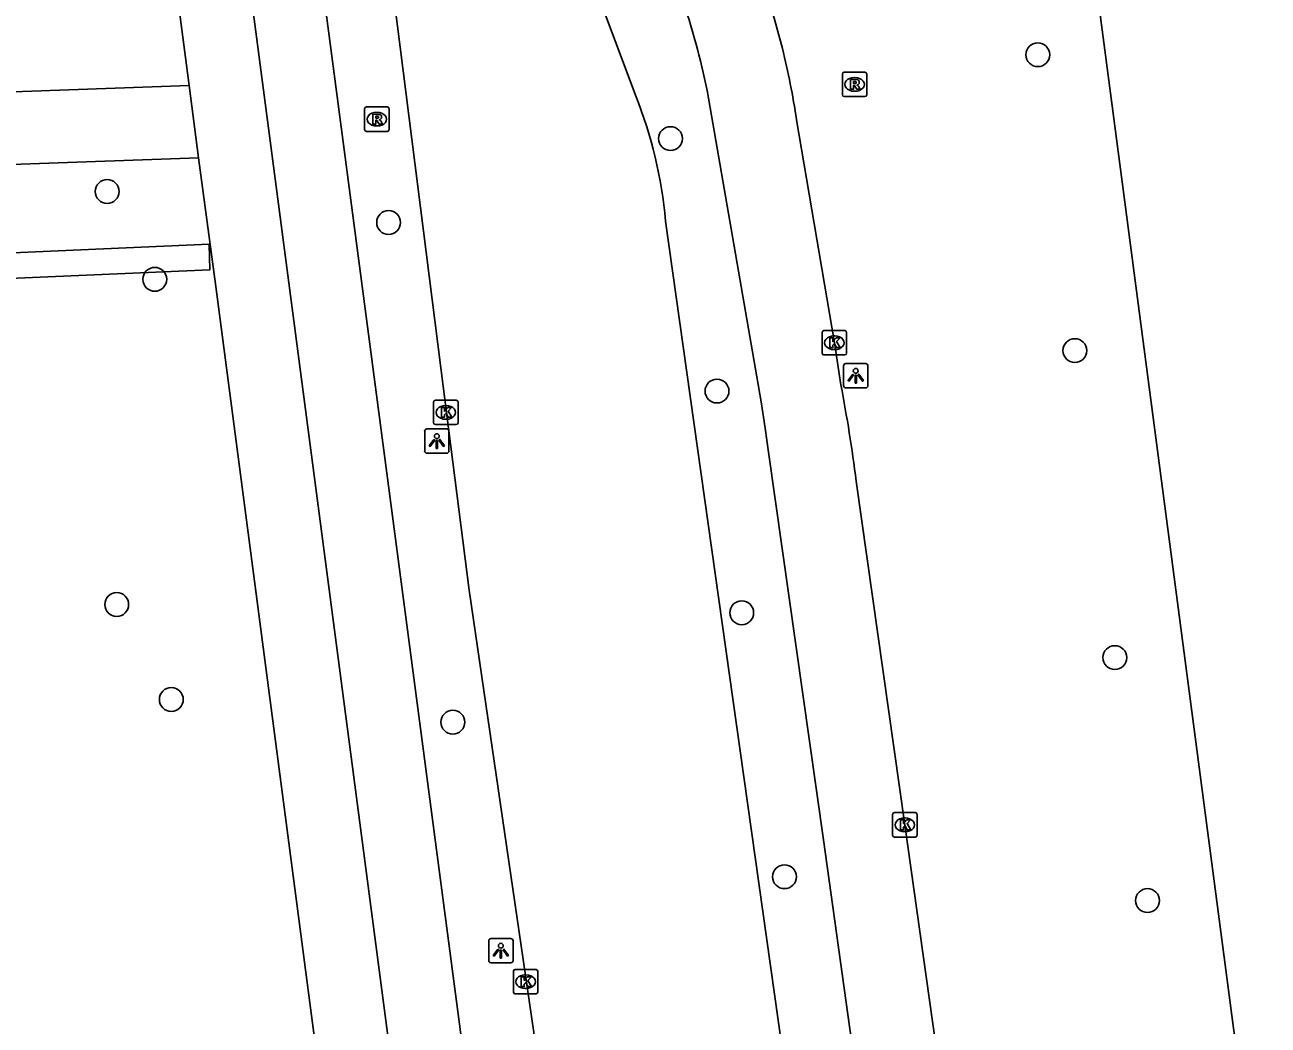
# Model space of a CAD drawing. Extents: x 160557 to 161245, y 385330 to 386505.
# Drawn here: x 161084.4 to 161135.4, y 386197 to 386238 of the extents above; entities that cross this region are included whole.
import ezdxf

# ---------------------------------------------------------------- set-up
doc = ezdxf.new("R2010")
doc.units = 0
for name, color, linetype in [('IMGEO_Boom', 7, 'Continuous'), ('IMGEO_Fietspad_gesloten', 7, 'Continuous'), ('IMGEO_Kolk', 7, 'Continuous'), ('IMGEO_Lichtpunt', 7, 'Continuous'), ('IMGEO_Muur', 7, 'Continuous'), ('IMGEO_OVBaan_gesloten', 7, 'Continuous'), ('IMGEO_Rijbaan_lokaal_open', 7, 'Continuous'), ('IMGEO_Rijbaan_regionaal_gesloten', 7, 'Continuous'), ('IMGEO_Rioolput', 7, 'Continuous'), ('IMGEO_Voetpad_open', 7, 'Continuous')]:
    doc.layers.add(name, color=color, linetype=linetype)

msp = doc.modelspace()

# ---------------------------------------------------------------- linework, layer by layer
at = {"layer": 'IMGEO_Boom'}
for centre in [(161125.969, 386236.808), (161110.91, 386233.367), (161087.809, 386231.196), (161099.35, 386229.928), (161089.76, 386227.595), (161127.491, 386224.671), (161112.815, 386223.012), (161088.199, 386214.257), (161113.828, 386213.918), (161129.129, 386212.077), (161090.439, 386210.358), (161101.982, 386209.429), (161115.583, 386203.09), (161130.469, 386202.111)]:
    msp.add_circle(centre, 0.489, dxfattribs=at)
at = {"layer": 'IMGEO_Fietspad_gesloten'}
for points in [[(161100.833, 386185.089), (161100.316, 386188.979), (161089.26, 386273.118), (161086.241, 386295.246), (161086.079, 386296.166), (161084.286, 386305.882), (161083.729, 386308.669), (161083.216, 386310.933), (161081.816, 386315.743), (161080.881, 386318.658), (161079.887, 386321.461), (161078.711, 386324.52), (161077.526, 386327.456), (161070.293, 386345.132)], [(161104.297, 386182.605), (161103.567, 386187.092), (161088.889, 386298.451), (161087.19, 386307.026), (161085.848, 386312.903)]]:
    msp.add_lwpolyline(points, dxfattribs=at)
at = {"layer": 'IMGEO_Kolk'}
for p, q in [((161117.127, 386224.566), (161117.127, 386225.418)), ((161117.202, 386225.492), (161118.054, 386225.492)), ((161117.615, 386225.272), (161117.64, 386225.272)), ((161118.128, 386225.418), (161118.128, 386224.566)), ((161117.638, 386224.712), (161117.613, 386224.712)), ((161118.054, 386224.492), (161117.202, 386224.492)), ((161101.195, 386221.709), (161101.195, 386222.561)), ((161101.27, 386222.635), (161102.122, 386222.635)), ((161102.196, 386222.561), (161102.196, 386221.709)), ((161101.683, 386222.415), (161101.708, 386222.415)), ((161102.122, 386221.635), (161101.27, 386221.635)), ((161101.706, 386221.855), (161101.681, 386221.855)), ((161120.017, 386204.793), (161120.017, 386205.645)), ((161120.092, 386205.719), (161120.944, 386205.719)), ((161121.018, 386205.645), (161121.018, 386204.793)), ((161120.505, 386205.499), (161120.53, 386205.499)), ((161120.944, 386204.719), (161120.092, 386204.719)), ((161120.528, 386204.939), (161120.503, 386204.939)), ((161104.467, 386198.359), (161104.467, 386199.211)), ((161104.542, 386199.285), (161105.394, 386199.285)), ((161104.955, 386199.065), (161104.98, 386199.065)), ((161105.468, 386199.211), (161105.468, 386198.359)), ((161104.978, 386198.505), (161104.953, 386198.505)), ((161105.394, 386198.285), (161104.542, 386198.285))]:
    msp.add_line(p, q, dxfattribs=at)
for points in [[(161117.127, 386224.566), (161117.127, 386225.418)], [(161117.202, 386225.492), (161118.054, 386225.492)], [(161117.448, 386225.192), (161117.571, 386225.192), (161117.571, 386225.041), (161117.701, 386225.192), (161117.865, 386225.192), (161117.719, 386225.041), (161117.872, 386224.792), (161117.72, 386224.792), (161117.635, 386224.956), (161117.571, 386224.889), (161117.571, 386224.792), (161117.448, 386224.792), (161117.448, 386225.192)], [(161118.128, 386225.418), (161118.128, 386224.566)], [(161118.054, 386224.492), (161117.202, 386224.492)], [(161101.195, 386221.709), (161101.195, 386222.561)], [(161101.27, 386222.635), (161102.122, 386222.635)], [(161102.196, 386222.561), (161102.196, 386221.709)], [(161101.516, 386222.335), (161101.639, 386222.335), (161101.639, 386222.184), (161101.769, 386222.335), (161101.933, 386222.335), (161101.787, 386222.184), (161101.94, 386221.935), (161101.788, 386221.935), (161101.703, 386222.099), (161101.639, 386222.032), (161101.639, 386221.935), (161101.516, 386221.935), (161101.516, 386222.335)], [(161102.122, 386221.635), (161101.27, 386221.635)], [(161120.017, 386204.793), (161120.017, 386205.645)], [(161120.092, 386205.719), (161120.944, 386205.719)], [(161121.018, 386205.645), (161121.018, 386204.793)], [(161120.338, 386205.419), (161120.461, 386205.419), (161120.461, 386205.268), (161120.591, 386205.419), (161120.755, 386205.419), (161120.609, 386205.268), (161120.762, 386205.019), (161120.61, 386205.019), (161120.525, 386205.183), (161120.461, 386205.116), (161120.461, 386205.019), (161120.338, 386205.019), (161120.338, 386205.419)], [(161120.944, 386204.719), (161120.092, 386204.719)], [(161104.467, 386198.359), (161104.467, 386199.211)], [(161104.542, 386199.285), (161105.394, 386199.285)], [(161105.468, 386199.211), (161105.468, 386198.359)], [(161104.788, 386198.985), (161104.911, 386198.985), (161104.911, 386198.834), (161105.041, 386198.985), (161105.205, 386198.985), (161105.059, 386198.834), (161105.212, 386198.585), (161105.06, 386198.585), (161104.975, 386198.749), (161104.911, 386198.682), (161104.911, 386198.585), (161104.788, 386198.585), (161104.788, 386198.985)], [(161105.394, 386198.285), (161104.542, 386198.285)]]:
    msp.add_lwpolyline(points, dxfattribs=at)
for centre, start, end in [((161117.204, 386225.416), 91.552, 178.448), ((161117.204, 386225.416), 91.552, 178.448), ((161118.052, 386225.416), 1.552, 88.448), ((161118.052, 386225.416), 1.552, 88.448), ((161117.204, 386224.568), 181.552, 268.448), ((161117.204, 386224.568), 181.552, 268.448), ((161118.052, 386224.568), 271.552, 358.448), ((161118.052, 386224.568), 271.552, 358.448), ((161101.272, 386222.559), 91.552, 178.448), ((161101.272, 386222.559), 91.552, 178.448), ((161102.12, 386222.559), 1.552, 88.448), ((161102.12, 386222.559), 1.552, 88.448), ((161101.272, 386221.711), 181.552, 268.448), ((161101.272, 386221.711), 181.552, 268.448), ((161102.12, 386221.711), 271.552, 358.448), ((161102.12, 386221.711), 271.552, 358.448), ((161120.094, 386205.643), 91.552, 178.448), ((161120.094, 386205.643), 91.552, 178.448), ((161120.942, 386205.643), 1.552, 88.448), ((161120.942, 386205.643), 1.552, 88.448), ((161120.094, 386204.795), 181.552, 268.448), ((161120.094, 386204.795), 181.552, 268.448), ((161120.942, 386204.795), 271.552, 358.448), ((161120.942, 386204.795), 271.552, 358.448), ((161104.544, 386199.209), 91.552, 178.448), ((161104.544, 386199.209), 91.552, 178.448), ((161105.392, 386199.209), 1.552, 88.448), ((161105.392, 386199.209), 1.552, 88.448), ((161104.544, 386198.361), 181.552, 268.448), ((161104.544, 386198.361), 181.552, 268.448), ((161105.392, 386198.361), 271.552, 358.448), ((161105.392, 386198.361), 271.552, 358.448)]:
    msp.add_arc(centre, 0.0765, start, end, dxfattribs=at)
for centre, major_axis, ratio, start_param, end_param in [((161117.614, 386224.992), (-0.387, 0.002), 0.722429, 4.712389, 7.853982), ((161117.639, 386224.992), (-0.39, 0.002), 0.717154, 1.570796, 4.712389), ((161101.682, 386222.135), (-0.387, 0.002), 0.722429, 4.712389, 7.853982), ((161101.707, 386222.135), (-0.39, 0.002), 0.717154, 1.570796, 4.712389), ((161120.504, 386205.219), (-0.387, 0.002), 0.722429, 4.712389, 7.853982), ((161120.529, 386205.219), (-0.39, 0.002), 0.717154, 1.570796, 4.712389), ((161104.954, 386198.785), (-0.387, 0.002), 0.722429, 4.712389, 7.853982), ((161104.979, 386198.785), (-0.39, 0.002), 0.717154, 1.570796, 4.712389)]:
    msp.add_ellipse(centre, major_axis=major_axis, ratio=ratio, start_param=start_param, end_param=end_param, dxfattribs=at)
at = {"layer": 'IMGEO_Lichtpunt'}
for p, q in [((161118.006, 386224.043), (161118.006, 386223.236)), ((161118.006, 386224.043), (161118.006, 386223.236)), ((161118.908, 386224.138), (161118.1, 386224.138)), ((161118.908, 386224.138), (161118.1, 386224.138)), ((161119.002, 386223.236), (161119.002, 386224.043)), ((161119.002, 386223.236), (161119.002, 386224.043)), ((161118.1, 386223.142), (161118.908, 386223.142)), ((161118.1, 386223.142), (161118.908, 386223.142)), ((161101.73, 386221.46), (161100.922, 386221.46)), ((161101.73, 386221.46), (161100.922, 386221.46)), ((161100.828, 386221.365), (161100.828, 386220.558)), ((161100.828, 386221.365), (161100.828, 386220.558)), ((161101.824, 386220.558), (161101.824, 386221.365)), ((161101.824, 386220.558), (161101.824, 386221.365)), ((161100.922, 386220.464), (161101.73, 386220.464)), ((161100.922, 386220.464), (161101.73, 386220.464)), ((161104.356, 386200.555), (161103.548, 386200.555)), ((161104.356, 386200.555), (161103.548, 386200.555)), ((161103.454, 386200.46), (161103.454, 386199.653)), ((161103.454, 386200.46), (161103.454, 386199.653)), ((161104.45, 386199.653), (161104.45, 386200.46)), ((161104.45, 386199.653), (161104.45, 386200.46)), ((161103.548, 386199.559), (161104.356, 386199.559)), ((161103.548, 386199.559), (161104.356, 386199.559))]:
    msp.add_line(p, q, dxfattribs=at)
for points in [[(161118.38, 386223.707), (161118.419, 386223.679), (161118.231, 386223.417), (161118.193, 386223.444), (161118.38, 386223.707)], [(161118.482, 386223.659), (161118.529, 386223.659), (161118.529, 386223.337), (161118.482, 386223.337), (161118.482, 386223.659)], [(161118.592, 386223.679), (161118.63, 386223.706), (161118.817, 386223.444), (161118.778, 386223.416), (161118.592, 386223.679)], [(161101.202, 386221.029), (161101.241, 386221.001), (161101.053, 386220.739), (161101.015, 386220.766), (161101.202, 386221.029)], [(161101.304, 386220.981), (161101.351, 386220.981), (161101.351, 386220.659), (161101.304, 386220.659), (161101.304, 386220.981)], [(161101.414, 386221.001), (161101.452, 386221.028), (161101.639, 386220.766), (161101.6, 386220.738), (161101.414, 386221.001)], [(161103.828, 386200.124), (161103.867, 386200.096), (161103.679, 386199.834), (161103.641, 386199.861), (161103.828, 386200.124)], [(161103.93, 386200.076), (161103.977, 386200.076), (161103.977, 386199.754), (161103.93, 386199.754), (161103.93, 386200.076)], [(161104.04, 386200.096), (161104.078, 386200.123), (161104.265, 386199.861), (161104.226, 386199.833), (161104.04, 386200.096)]]:
    msp.add_lwpolyline(points, dxfattribs=at)
for centre in [(161118.505, 386223.841), (161101.327, 386221.163), (161103.953, 386200.258)]:
    msp.add_circle(centre, 0.0994, dxfattribs=at)
for centre, start, end in [((161118.1, 386224.043), 90, 180), ((161118.1, 386224.043), 90, 180), ((161118.908, 386224.043), 0, 90), ((161118.908, 386224.043), 0, 90), ((161118.1, 386223.236), 180, 270), ((161118.1, 386223.236), 180, 270), ((161118.908, 386223.236), 270, 0), ((161118.908, 386223.236), 270, 360), ((161100.922, 386221.365), 90, 180), ((161100.922, 386221.365), 90, 180), ((161101.73, 386221.365), 0, 90), ((161101.73, 386221.365), 0, 90), ((161100.922, 386220.558), 180, 270), ((161100.922, 386220.558), 180, 270), ((161101.73, 386220.558), 270, 0), ((161101.73, 386220.558), 270, 360), ((161103.548, 386200.46), 90, 180), ((161103.548, 386200.46), 90, 180), ((161104.356, 386200.46), 0, 90), ((161104.356, 386200.46), 0, 90), ((161103.548, 386199.653), 180, 270), ((161103.548, 386199.653), 180, 270), ((161104.356, 386199.653), 270, 0), ((161104.356, 386199.653), 270, 360)]:
    msp.add_arc(centre, 0.0946, start, end, dxfattribs=at)
at = {"layer": 'IMGEO_Muur'}
msp.add_lwpolyline([(161076.97, 386231.933), (161077.122, 386228.382), (161091.993, 386229.039), (161092.021, 386227.991), (161077.146, 386227.338), (161077.227, 386225.326)], dxfattribs=at)
at = {"layer": 'IMGEO_OVBaan_gesloten'}
msp.add_lwpolyline([(161121.723, 386290.228), (161134, 386196.871), (161135.415, 386186.7)], dxfattribs=at)
at = {"layer": 'IMGEO_Rijbaan_lokaal_open'}
for points in [[(161090.225, 386242.834), (161090.33, 386242.022), (161091.167, 386235.549)], [(161091.167, 386235.549), (161006.887, 386232.512), (161006.992, 386229.56)]]:
    msp.add_lwpolyline(points, dxfattribs=at)
at = {"layer": 'IMGEO_Rijbaan_regionaal_gesloten'}
for points in [[(161115.5, 386237.06), (161114.385, 386241.168), (161111.838, 386250.069), (161108.553, 386261.659)], [(161098.042, 386252.048), (161098.078, 386251.208), (161099.239, 386241.761), (161101.721, 386222.134), (161102.647, 386214.849), (161106.751, 386186.787), (161107.315, 386183.197), (161107.372, 386182.902)], [(161109.474, 386235.148), (161108.06, 386238.906)], [(161112.41, 386235.343), (161114.628, 386222.565), (161114.791, 386221.496), (161114.928, 386220.511), (161117.181, 386204.599), (161119.956, 386184.683)], [(161117.894, 386223.272), (161117.628, 386224.992), (161116.075, 386234.144)], [(161117.129, 386184.23), (161117.064, 386184.74), (161116.715, 386187.319), (161113.769, 386208.249), (161110.703, 386229.984)], [(161122.026, 386194.526), (161120.518, 386205.219), (161118.524, 386219.319)]]:
    msp.add_lwpolyline(points, dxfattribs=at)
for centre, radius, start, end in [((161078.692, 386228.281), 34.449, 11.8302, 18.4554), ((161084.988, 386229.529), 31.428, 8.4447, 13.8652), ((161092.498, 386228.38), 18.275, 5.0363, 21.7377), ((161055.138, 386211.244), 63.899, 7.26031, 10.85014)]:
    msp.add_arc(centre, radius, start, end, dxfattribs=at)
at = {"layer": 'IMGEO_Rioolput'}
for p, q in [((161117.955, 386235.163), (161117.955, 386236.015)), ((161118.03, 386236.089), (161118.882, 386236.089)), ((161118.443, 386235.869), (161118.468, 386235.869)), ((161118.956, 386236.015), (161118.956, 386235.163)), ((161118.466, 386235.309), (161118.441, 386235.309)), ((161118.882, 386235.089), (161118.03, 386235.089)), ((161098.366, 386233.739), (161098.366, 386234.591)), ((161098.441, 386234.665), (161099.293, 386234.665)), ((161098.854, 386234.445), (161098.879, 386234.445)), ((161099.367, 386234.591), (161099.367, 386233.739)), ((161098.877, 386233.885), (161098.852, 386233.885)), ((161099.293, 386233.665), (161098.441, 386233.665))]:
    msp.add_line(p, q, dxfattribs=at)
for points in [[(161117.955, 386235.163), (161117.955, 386236.015)], [(161118.03, 386236.089), (161118.882, 386236.089)], [(161118.544, 386235.787), (161118.292, 386235.789), (161118.292, 386235.389)], [(161118.956, 386236.015), (161118.956, 386235.163)], [(161118.292, 386235.389), (161118.416, 386235.389), (161118.416, 386235.551), (161118.427, 386235.551)], [(161118.47, 386235.708), (161118.416, 386235.708), (161118.416, 386235.627)], [(161118.416, 386235.627), (161118.468, 386235.627)], [(161118.474, 386235.522), (161118.545, 386235.389), (161118.685, 386235.389), (161118.62, 386235.515)], [(161118.882, 386235.089), (161118.03, 386235.089)], [(161098.366, 386233.739), (161098.366, 386234.591)], [(161098.441, 386234.665), (161099.293, 386234.665)], [(161098.955, 386234.363), (161098.703, 386234.365), (161098.703, 386233.965)], [(161098.881, 386234.284), (161098.827, 386234.284), (161098.827, 386234.203)], [(161098.827, 386234.203), (161098.879, 386234.203)], [(161099.367, 386234.591), (161099.367, 386233.739)], [(161098.703, 386233.965), (161098.827, 386233.965), (161098.827, 386234.127), (161098.838, 386234.127)], [(161098.885, 386234.098), (161098.956, 386233.965), (161099.096, 386233.965), (161099.031, 386234.091)], [(161099.293, 386233.665), (161098.441, 386233.665)]]:
    msp.add_lwpolyline(points, dxfattribs=at)
for centre, radius, start, end in [((161118.032, 386236.013), 0.0765, 91.552, 178.448), ((161118.032, 386236.013), 0.0765, 91.552, 178.448), ((161118.543, 386235.677), 0.109, 350.3612, 89.416), ((161118.88, 386236.013), 0.0765, 1.552, 88.448), ((161118.88, 386236.013), 0.0765, 1.552, 88.448), ((161118.426, 386235.498), 0.0533, 26.0293, 88.6989), ((161118.452, 386235.816), 0.19, 274.7715, 282.9687), ((161118.476, 386235.612), 0.0964, 77.0061, 93.1865), ((161118.49, 386235.669), 0.0378, 276.6634, 79.6772), ((161118.541, 386235.677), 0.112, 277.5842, 350.9817), ((161118.525, 386235.462), 0.108, 29.5134, 73.7905), ((161118.032, 386235.165), 0.0765, 181.552, 268.448), ((161118.032, 386235.165), 0.0765, 181.552, 268.448), ((161118.88, 386235.165), 0.0765, 271.552, 358.448), ((161118.88, 386235.165), 0.0765, 271.552, 358.448), ((161098.443, 386234.589), 0.0765, 91.552, 178.448), ((161098.443, 386234.589), 0.0765, 91.552, 178.448), ((161098.863, 386234.392), 0.19, 274.7715, 282.9687), ((161098.887, 386234.188), 0.0964, 77.0061, 93.1865), ((161098.901, 386234.245), 0.0378, 276.6634, 79.6772), ((161098.954, 386234.253), 0.109, 350.3612, 89.416), ((161098.952, 386234.253), 0.112, 277.5842, 350.9817), ((161099.291, 386234.589), 0.0765, 1.552, 88.448), ((161099.291, 386234.589), 0.0765, 1.552, 88.448), ((161098.443, 386233.741), 0.0765, 181.552, 268.448), ((161098.443, 386233.741), 0.0765, 181.552, 268.448), ((161098.837, 386234.074), 0.0533, 26.0293, 88.6989), ((161098.936, 386234.038), 0.108, 29.5134, 73.7905), ((161099.291, 386233.741), 0.0765, 271.552, 358.448), ((161099.291, 386233.741), 0.0765, 271.552, 358.448)]:
    msp.add_arc(centre, radius, start, end, dxfattribs=at)
for centre, major_axis, ratio, start_param, end_param in [((161118.442, 386235.589), (-0.387, 0.002), 0.722429, 4.712389, 7.853982), ((161118.467, 386235.589), (-0.39, 0.002), 0.717154, 1.570796, 4.712389), ((161098.853, 386234.165), (-0.387, 0.002), 0.722429, 4.712389, 7.853982), ((161098.878, 386234.165), (-0.39, 0.002), 0.717154, 1.570796, 4.712389)]:
    msp.add_ellipse(centre, major_axis=major_axis, ratio=ratio, start_param=start_param, end_param=end_param, dxfattribs=at)
at = {"layer": 'IMGEO_Voetpad_open'}
for points in [[(161091.167, 386235.549), (161091.551, 386232.577)], [(161091.551, 386232.577), (161076.964, 386232.063)], [(161097.665, 386186.145), (161092.259, 386227.303), (161091.551, 386232.577)]]:
    msp.add_lwpolyline(points, dxfattribs=at)

doc.saveas('drawing.dxf')
